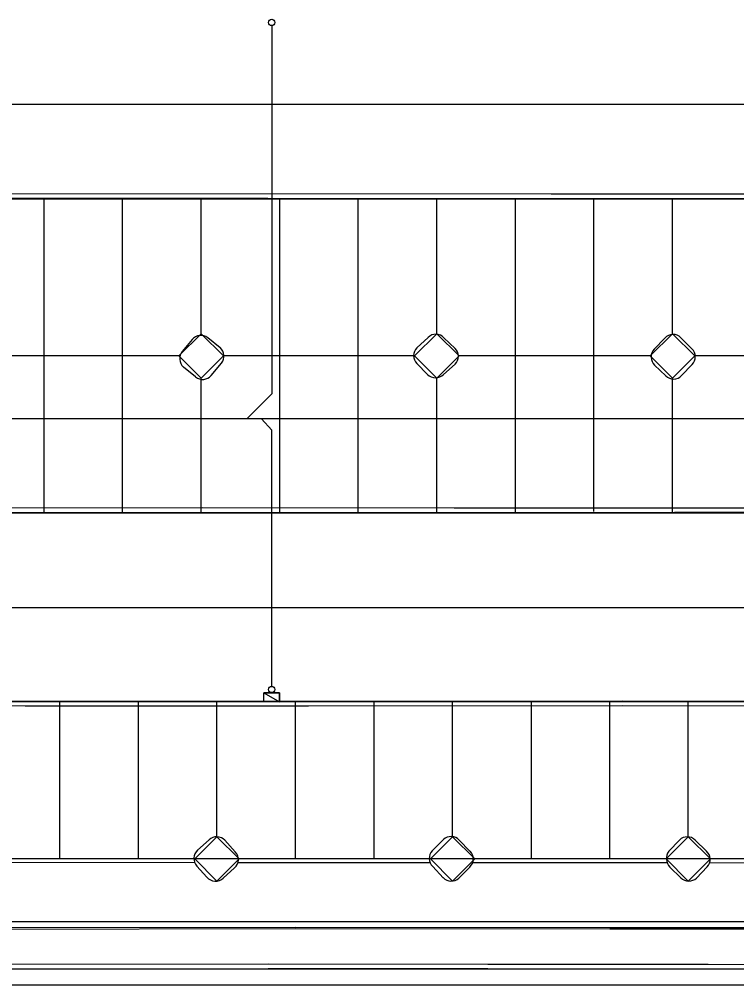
# Model space of a CAD drawing. Extents: x -264205 to -263659, y -1242401 to -1241986.
# Drawn here: x -263858.86 to -263836.03, y -1242301.98 to -1242271.27 of the extents above; entities that cross this region are included whole.
import ezdxf

# ---------------------------------------------------------------- set-up
doc = ezdxf.new("R2010")
doc.units = 0
for name, color, linetype in [('PROJEKT_OBRUBNIKY_KOMUNIKACIE', 7, 'Continuous'), ('PROJEKT_TDZ_VODOROVNE', 7, 'Continuous'), ('SITUACIA_DSP_2D', 7, 'Continuous'), ('SO_20-1_OBRUBNIKY_DOLNA_HRANA', 7, 'Continuous'), ('SO_20-1_OBRUBNIKY_HORNA_HRANA', 7, 'Continuous'), ('SO_20-2_OBRUBNIKY_DOLNA_HRANA', 7, 'Continuous'), ('SO_20-2_OBRUBNIKY_HORNA_HRANA', 7, 'Continuous')]:
    doc.layers.add(name, color=color, linetype=linetype)

msp = doc.modelspace()

# ---------------------------------------------------------------- linework, layer by layer
at = {"layer": 'PROJEKT_OBRUBNIKY_KOMUNIKACIE'}
for p, q in [((-263917.08, -1242276.982), (-263817.068, -1242276.982)), ((-263819.568, -1242286.982), (-263917.08, -1242286.982)), ((-263817.19, -1242292.982), (-263917.08, -1242292.982)), ((-263815.601, -1242297.982), (-263917.08, -1242297.982)), ((-263816.308, -1242299.982), (-263918.049, -1242299.982)), ((-263914.08, -1242301.482), (-263815.822, -1242301.482))]:
    msp.add_line(p, q, dxfattribs=at)
for points in [[(-263853.068, -1242281.275), (-263852.361, -1242281.982), (-263853.068, -1242282.689), (-263853.775, -1242281.982), (-263853.068, -1242281.275)], [(-263845.568, -1242281.275), (-263844.861, -1242281.982), (-263845.568, -1242282.689), (-263846.275, -1242281.982), (-263845.568, -1242281.275)], [(-263838.068, -1242281.275), (-263837.361, -1242281.982), (-263838.068, -1242282.689), (-263838.775, -1242281.982), (-263838.068, -1242281.275)], [(-263852.568, -1242297.275), (-263851.861, -1242297.982), (-263852.568, -1242298.689), (-263853.275, -1242297.982), (-263852.568, -1242297.275)], [(-263845.068, -1242297.275), (-263844.361, -1242297.982), (-263845.068, -1242298.689), (-263845.775, -1242297.982), (-263845.068, -1242297.275)], [(-263837.568, -1242297.275), (-263836.861, -1242297.982), (-263837.568, -1242298.689), (-263838.275, -1242297.982), (-263837.568, -1242297.275)]]:
    msp.add_lwpolyline(points, dxfattribs=at)
at = {"layer": 'PROJEKT_TDZ_VODOROVNE'}
for p, q in [((-263817.068, -1242273.982), (-263917.477, -1242273.982)), ((-263858.068, -1242281.982), (-263858.068, -1242276.982)), ((-263855.568, -1242281.982), (-263855.568, -1242276.982)), ((-263853.068, -1242281.275), (-263853.068, -1242276.982)), ((-263850.568, -1242281.982), (-263850.568, -1242276.982)), ((-263848.068, -1242281.982), (-263848.068, -1242276.982)), ((-263845.568, -1242281.275), (-263845.568, -1242276.982)), ((-263843.068, -1242281.982), (-263843.068, -1242276.982)), ((-263840.568, -1242281.982), (-263840.568, -1242276.982)), ((-263838.068, -1242281.275), (-263838.068, -1242276.982)), ((-263853.775, -1242281.982), (-263859.861, -1242281.982)), ((-263858.068, -1242286.982), (-263858.068, -1242281.982)), ((-263855.568, -1242286.982), (-263855.568, -1242281.982)), ((-263846.275, -1242281.982), (-263852.361, -1242281.982)), ((-263850.568, -1242286.982), (-263850.568, -1242281.982)), ((-263848.068, -1242286.982), (-263848.068, -1242281.982)), ((-263838.775, -1242281.982), (-263844.861, -1242281.982)), ((-263843.068, -1242286.976), (-263843.068, -1242281.982)), ((-263840.568, -1242286.929), (-263840.568, -1242281.982)), ((-263831.275, -1242281.982), (-263837.361, -1242281.982)), ((-263853.068, -1242286.982), (-263853.068, -1242282.689)), ((-263845.568, -1242286.982), (-263845.568, -1242282.689)), ((-263838.068, -1242286.982), (-263838.068, -1242282.689)), ((-263819.531, -1242289.994), (-263917.477, -1242289.994)), ((-263857.568, -1242297.982), (-263857.568, -1242292.982)), ((-263855.068, -1242297.982), (-263855.068, -1242292.982)), ((-263852.568, -1242297.275), (-263852.568, -1242292.982)), ((-263850.068, -1242297.982), (-263850.068, -1242292.982)), ((-263847.568, -1242297.982), (-263847.568, -1242292.982)), ((-263845.068, -1242297.275), (-263845.068, -1242292.982)), ((-263842.568, -1242292.982), (-263842.568, -1242297.982)), ((-263840.068, -1242297.982), (-263840.068, -1242292.982)), ((-263837.568, -1242297.275), (-263837.568, -1242292.982)), ((-263913.857, -1242301.982), (-263816.374, -1242301.982))]:
    msp.add_line(p, q, dxfattribs=at)
at = {"layer": 'SITUACIA_DSP_2D'}
for p, q in [((-263850.824, -1242271.473), (-263850.824, -1242283.187)), ((-263853.775, -1242281.982), (-263853.068, -1242281.275)), ((-263853.068, -1242281.275), (-263852.361, -1242281.982)), ((-263846.275, -1242281.982), (-263845.568, -1242281.275)), ((-263845.568, -1242281.275), (-263844.861, -1242281.982)), ((-263838.775, -1242281.982), (-263838.068, -1242281.275)), ((-263838.068, -1242281.275), (-263837.361, -1242281.982)), ((-263853.068, -1242282.689), (-263853.775, -1242281.982)), ((-263852.361, -1242281.982), (-263853.068, -1242282.689)), ((-263845.568, -1242282.689), (-263846.275, -1242281.982)), ((-263844.861, -1242281.982), (-263845.568, -1242282.689)), ((-263838.068, -1242282.689), (-263838.775, -1242281.982)), ((-263837.361, -1242281.982), (-263838.068, -1242282.689)), ((-263850.824, -1242283.187), (-263851.619, -1242283.982)), ((-263817.941, -1242283.982), (-263870.324, -1242283.982)), ((-263817.941, -1242283.982), (-263870.324, -1242283.982)), ((-263850.824, -1242284.343), (-263851.149, -1242283.982)), ((-263850.824, -1242292.492), (-263850.824, -1242284.343)), ((-263851.074, -1242292.693), (-263850.574, -1242292.693)), ((-263851.074, -1242292.983), (-263851.074, -1242292.693)), ((-263851.074, -1242292.693), (-263850.574, -1242292.983)), ((-263851.074, -1242292.693), (-263850.574, -1242292.983)), ((-263850.574, -1242292.693), (-263851.074, -1242292.693)), ((-263850.574, -1242292.693), (-263850.574, -1242292.983)), ((-263850.574, -1242292.983), (-263850.574, -1242292.693)), ((-263850.574, -1242292.983), (-263851.074, -1242292.983)), ((-263853.275, -1242297.982), (-263852.568, -1242297.275)), ((-263852.568, -1242297.275), (-263851.861, -1242297.982)), ((-263845.775, -1242297.982), (-263845.068, -1242297.275)), ((-263845.068, -1242297.275), (-263844.361, -1242297.982)), ((-263838.275, -1242297.982), (-263837.568, -1242297.275)), ((-263837.568, -1242297.275), (-263836.861, -1242297.982)), ((-263815.601, -1242297.982), (-263917.08, -1242297.982)), ((-263852.568, -1242298.689), (-263853.275, -1242297.982)), ((-263851.861, -1242297.982), (-263852.568, -1242298.689)), ((-263845.068, -1242298.689), (-263845.775, -1242297.982)), ((-263844.361, -1242297.982), (-263845.068, -1242298.689)), ((-263837.568, -1242298.689), (-263838.275, -1242297.982)), ((-263836.861, -1242297.982), (-263837.568, -1242298.689)), ((-263816.308, -1242299.982), (-263918.049, -1242299.982)), ((-263914.08, -1242301.482), (-263815.822, -1242301.482))]:
    msp.add_line(p, q, dxfattribs=at)
for centre in [(-263850.824, -1242271.373), (-263850.824, -1242292.592)]:
    msp.add_circle(centre, 0.1, dxfattribs=at)
at = {"layer": 'SO_20-1_OBRUBNIKY_DOLNA_HRANA'}
msp.add_lwpolyline([(-263913.884, -1242301.489), (-263907.893, -1242301.489), (-263900.89, -1242301.488), (-263893.898, -1242301.483), (-263886.917, -1242301.473), (-263879.922, -1242301.465), (-263872.91, -1242301.469), (-263865.929, -1242301.465), (-263859.932, -1242301.473), (-263850.941, -1242301.471), (-263843.947, -1242301.471), (-263836.942, -1242301.481), (-263829.943, -1242301.484), (-263823.945, -1242301.487), (-263818.452, -1242301.495), (-263816.42, -1242301.504)], dxfattribs=at)
at = {"layer": 'SO_20-1_OBRUBNIKY_HORNA_HRANA'}
msp.add_lwpolyline([(-263913.884, -1242301.344), (-263907.893, -1242301.343), (-263900.896, -1242301.344), (-263893.895, -1242301.338), (-263886.916, -1242301.328), (-263879.921, -1242301.324), (-263872.911, -1242301.324), (-263865.928, -1242301.325), (-263859.931, -1242301.327), (-263850.935, -1242301.324), (-263843.941, -1242301.331), (-263836.939, -1242301.332), (-263829.941, -1242301.342), (-263823.94, -1242301.343), (-263818.456, -1242301.352), (-263816.413, -1242301.358)], dxfattribs=at)
at = {"layer": 'SO_20-2_OBRUBNIKY_DOLNA_HRANA'}
for points in [[(-263816.727, -1242276.824), (-263824.896, -1242276.832), (-263841.932, -1242276.838), (-263860.969, -1242276.825), (-263872.991, -1242276.822), (-263881, -1242276.818), (-263897.019, -1242276.831), (-263905.035, -1242276.846), (-263913.057, -1242276.848), (-263917.557, -1242276.899)], [(-263817.074, -1242276.98), (-263824.904, -1242276.976), (-263831.918, -1242276.976), (-263841.931, -1242276.979), (-263850.949, -1242276.976), (-263860.958, -1242276.969), (-263872.991, -1242276.965), (-263880.996, -1242276.964), (-263889.006, -1242276.968), (-263897.017, -1242276.976), (-263905.035, -1242276.99), (-263913.048, -1242276.994), (-263917.092, -1242277.009)], [(-263819.103, -1242286.786), (-263819.439, -1242286.959), (-263828.996, -1242286.962), (-263838.005, -1242286.965), (-263845.009, -1242286.967), (-263853.017, -1242286.968), (-263861.032, -1242286.966), (-263868.037, -1242286.96), (-263877.037, -1242286.952), (-263886.053, -1242286.951), (-263895.068, -1242286.953), (-263904.067, -1242286.955), (-263910.084, -1242286.961), (-263917.346, -1242286.958)], [(-263819.419, -1242286.819), (-263828.995, -1242286.822), (-263838.007, -1242286.821), (-263845.022, -1242286.826), (-263853.012, -1242286.818), (-263861.03, -1242286.825), (-263868.034, -1242286.816), (-263877.043, -1242286.812), (-263886.05, -1242286.81), (-263895.064, -1242286.807), (-263904.07, -1242286.816), (-263910.08, -1242286.821), (-263917.062, -1242286.824)], [(-263817.492, -1242292.982), (-263829.632, -1242292.973), (-263839.651, -1242292.963), (-263849.653, -1242292.97), (-263858.67, -1242292.978), (-263866.671, -1242292.969), (-263877.683, -1242292.971), (-263887.693, -1242292.984), (-263898.705, -1242293.002), (-263909.705, -1242293.003), (-263917.41, -1242292.997)], [(-263817.431, -1242293.129), (-263829.63, -1242293.121), (-263839.649, -1242293.107), (-263849.656, -1242293.117), (-263858.667, -1242293.124), (-263866.668, -1242293.115), (-263877.682, -1242293.116), (-263887.695, -1242293.128), (-263898.705, -1242293.142), (-263909.706, -1242293.151), (-263917.057, -1242293.143)]]:
    msp.add_lwpolyline(points, dxfattribs=at)
at = {"layer": 'SO_20-2_OBRUBNIKY_HORNA_HRANA'}
for p, q in [((-263853.358, -1242281.463), (-263853.67, -1242281.839)), ((-263852.469, -1242281.718), (-263852.861, -1242281.403)), ((-263845.848, -1242281.394), (-263846.205, -1242281.72)), ((-263844.99, -1242281.743), (-263845.343, -1242281.402)), ((-263838.31, -1242281.414), (-263838.649, -1242281.766)), ((-263837.451, -1242281.757), (-263837.804, -1242281.401)), ((-263853.246, -1242282.647), (-263853.633, -1242282.334)), ((-263852.748, -1242282.602), (-263852.418, -1242282.212)), ((-263846.207, -1242282.224), (-263845.862, -1242282.569)), ((-263845.355, -1242282.572), (-263844.99, -1242282.239)), ((-263838.639, -1242282.27), (-263838.282, -1242282.612)), ((-263837.779, -1242282.606), (-263837.445, -1242282.255)), ((-263853.181, -1242297.703), (-263852.812, -1242297.376)), ((-263852.314, -1242297.385), (-263851.984, -1242297.759)), ((-263845.715, -1242297.721), (-263845.357, -1242297.368)), ((-263844.854, -1242297.382), (-263844.514, -1242297.73)), ((-263837.842, -1242297.381), (-263838.185, -1242297.737)), ((-263837.346, -1242297.381), (-263836.99, -1242297.732)), ((-263853.271, -1242298.108), (-263859.398, -1242298.098)), ((-263845.781, -1242298.106), (-263851.901, -1242298.107)), ((-263838.239, -1242298.11), (-263844.43, -1242298.104)), ((-263830.723, -1242298.113), (-263836.888, -1242298.111)), ((-263852.884, -1242298.563), (-263853.204, -1242298.208)), ((-263852.367, -1242298.592), (-263852.007, -1242298.266)), ((-263845.365, -1242298.578), (-263845.7, -1242298.22)), ((-263844.518, -1242298.239), (-263844.868, -1242298.59)), ((-263837.804, -1242298.584), (-263838.152, -1242298.244)), ((-263836.961, -1242298.233), (-263837.305, -1242298.589))]:
    msp.add_line(p, q, dxfattribs=at)
for points in [[(-263818.454, -1242300.127), (-263820.114, -1242300.153), (-263830.062, -1242300.171), (-263840.06, -1242300.171), (-263850.054, -1242300.16), (-263860.027, -1242300.174), (-263870.031, -1242300.18), (-263880.008, -1242300.187), (-263888.684, -1242300.195), (-263899.013, -1242300.19), (-263908.987, -1242300.212), (-263915.978, -1242300.22), (-263917.721, -1242300.207)], [(-263818.504, -1242300.177), (-263820.112, -1242300.193), (-263830.062, -1242300.221), (-263840.06, -1242300.221), (-263850.054, -1242300.21), (-263860.027, -1242300.224), (-263870.031, -1242300.23), (-263880.008, -1242300.237), (-263888.684, -1242300.245), (-263899.013, -1242300.24), (-263908.987, -1242300.262), (-263915.978, -1242300.27), (-263917.654, -1242300.257)]]:
    msp.add_lwpolyline(points, dxfattribs=at)
for centre, major_axis, ratio, start_param, end_param in [((-263853.079, -1242281.685), (-0.357, -0.002), 0.998601, 4.048789, 5.603133), ((-263845.599, -1242281.636), (-0.343, 0.056), 0.999175, 4.045169, 5.673101), ((-263838.051, -1242281.645), (-0.126, -0.323), 0.999722, 2.721671, 4.357418), ((-263853.404, -1242282.068), (0.129, -0.326), 0.99917, 3.62549, 5.196843), ((-263852.7, -1242281.991), (-0.141, 0.329), 0.999169, 3.645056, 5.17794), ((-263845.953, -1242281.973), (-0.018, -0.356), 0.999068, 3.974465, 5.542291), ((-263845.226, -1242281.991), (0.06, 0.337), 0.999412, 4.079854, 5.699677), ((-263838.401, -1242282.013), (-0.079, -0.341), 0.999704, 4.155248, 5.763516), ((-263837.699, -1242282.009), (-0.144, 0.323), 0.99968, 3.523747, 5.0845), ((-263853.02, -1242282.374), (0.349, -0.064), 0.999305, 4.20114, 5.766647), ((-263845.607, -1242282.326), (0.351, -0.032), 0.998916, 3.994193, 5.600253), ((-263838.033, -1242282.364), (0.351, -0.012), 0.999101, 3.961069, 5.557532), ((-263852.567, -1242297.624), (-0.036, -0.346), 0.999968, 2.431773, 4.02502), ((-263845.113, -1242297.625), (-0.327, -0.14), 0.997484, 3.491315, 5.065966), ((-263837.594, -1242297.626), (-0.297, -0.182), 0.999524, 3.371532, 4.952837), ((-263852.952, -1242297.967), (0.247, -0.247), 0.999566, 3.071997, 4.690526), ((-263852.231, -1242298.002), (0.215, 0.272), 0.999858, 4.514031, 6.157491), ((-263845.458, -1242297.963), (-0.098, -0.34), 0.997413, 4.239538, 5.808156), ((-263844.763, -1242297.982), (-0.038, 0.353), 0.998712, 3.796865, 5.39506), ((-263837.883, -1242297.972), (0.034, -0.382), 0.99692, 3.962445, 5.412131), ((-263837.217, -1242297.997), (0.045, 0.346), 0.998564, 4.096141, 5.7027), ((-263852.612, -1242298.329), (0.264, -0.244), 0.999442, 4.59699, 6.205917), ((-263845.111, -1242298.337), (0.35, -0.027), 0.996965, 3.976725, 5.551441), ((-263837.552, -1242298.324), (0.361, 0.033), 0.996835, 3.852792, 5.369992)]:
    msp.add_ellipse(centre, major_axis=major_axis, ratio=ratio, start_param=start_param, end_param=end_param, dxfattribs=at)

doc.saveas('drawing.dxf')
